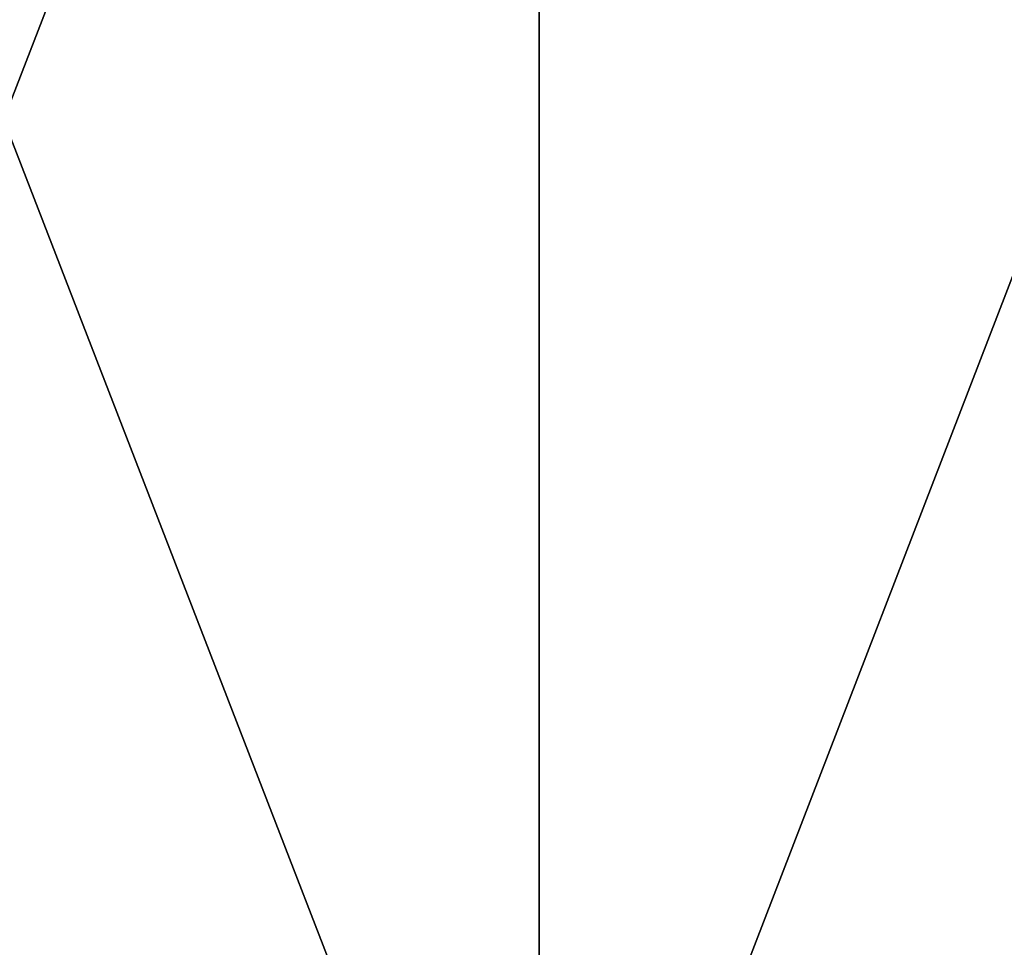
# Model space of a CAD drawing. Header units: millimetres. Extents: x -125 to 1250, y 4 to 1899.
# Tile 260 of 656: x 13.25 to 16.7, y 7.25 to 10.5. Entities that reach past the tile are written whole.
import ezdxf

# ---------------------------------------------------------------- set-up
doc = ezdxf.new("R2010")
doc.units = ezdxf.units.MM
doc.header["$LTSCALE"] = 3.583593
doc.layers.add('22', color=7, linetype='CONTINUOUS')
doc.layers.add('23', color=7, linetype='CONTINUOUS')

msp = doc.modelspace()

# ---------------------------------------------------------------- linework, layer by layer
at = {"layer": '22', "color": 7, "linetype": 'CONTINUOUS'}
for points in [[(11.3124, 15, -124.4871), (15.0671, 15, -124.0886), (11.3124, 5.3, -124.4871), (11.3124, 15, -124.4871)], [(11.3124, 5.3, -124.4871), (15.0671, 15, -124.0886), (15.0671, 5.3, -124.0886), (11.3124, 5.3, -124.4871)], [(15.0671, 15, -124.0886), (18.8081, 15, -123.5769), (15.0671, 5.3, -124.0886), (15.0671, 15, -124.0886)], [(15.0671, 5.3, -124.0886), (18.8081, 15, -123.5769), (18.8081, 5.3, -123.5769), (15.0671, 5.3, -124.0886)]]:
    msp.add_3dface(points, dxfattribs=at)
at = {"layer": '23', "color": 7, "linetype": 'CONTINUOUS'}
for points in [[(15.0671, 15, 124.0886), (11.3124, 15, 124.4871), (15.0671, 5.3, 124.0886), (15.0671, 15, 124.0886)], [(15.0671, 5.3, 124.0886), (11.3124, 15, 124.4871), (11.3124, 5.3, 124.4871), (15.0671, 5.3, 124.0886)], [(18.8081, 15, 123.5769), (15.0671, 15, 124.0886), (18.8081, 5.3, 123.5769), (18.8081, 15, 123.5769)], [(18.8081, 5.3, 123.5769), (15.0671, 15, 124.0886), (15.0671, 5.3, 124.0886), (18.8081, 5.3, 123.5769)]]:
    msp.add_3dface(points, dxfattribs=at)

doc.saveas('drawing.dxf')
